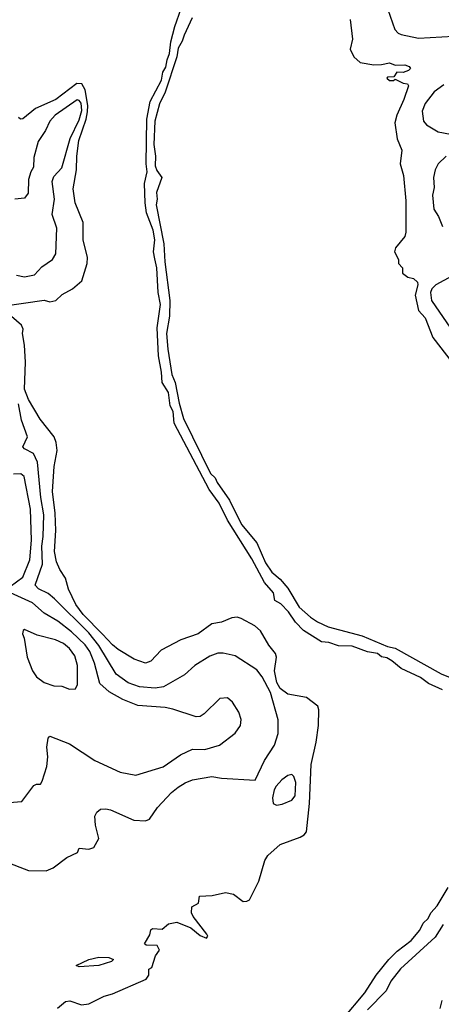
# Model space of a CAD drawing. Extents: x 1268547 to 1425625, y 515768 to 616754.
# Tile 466 of 507: x 1397960 to 1400121, y 583666 to 588715. Entities that reach past the tile are written whole.
import ezdxf

# ---------------------------------------------------------------- set-up
doc = ezdxf.new("R2010")
doc.units = 0

msp = doc.modelspace()

# ---------------------------------------------------------------- linework, layer by layer
at = {"layer": '0CON10XD'}
for points in [[(1399799.1, 588905), (1399882.2, 588665), (1399900, 588645), (1399915, 588638.2), (1400005, 588620), (1400242.9, 588632.9)], [(1400127.6, 585277.6), (1400055, 585311.1), (1400015, 585341.2), (1399915, 585387.5), (1399867.6, 585427.6), (1399842, 585442), (1399815, 585448.2), (1399794, 585464), (1399743, 585473), (1399665, 585501.4), (1399593.9, 585503.9), (1399545, 585520.6), (1399506.7, 585525), (1399415, 585583.2), (1399373, 585625), (1399338.3, 585678.3), (1399298.9, 585718.9), (1399266.9, 585736.9), (1399260.3, 585775), (1399215, 585827.9), (1399150.2, 585950.2), (1399025, 586148), (1398982.6, 586235), (1398931, 586305), (1398751.7, 586645), (1398747, 586705), (1398730.4, 586735), (1398722.3, 586802.3), (1398690, 586855), (1398687.1, 586907.1), (1398671, 586991), (1398664.3, 587135), (1398682, 587255), (1398670.3, 587315), (1398662.7, 587442.7), (1398652.1, 587487.9), (1398645.2, 587525), (1398652.9, 587585), (1398643.2, 587635), (1398609.3, 587725), (1398602.8, 587775), (1398600.2, 587875), (1398613.1, 587935), (1398608.8, 587975), (1398612.1, 588205), (1398628.1, 588295), (1398686, 588404), (1398694, 588445), (1398708.6, 588471.4), (1398715, 588508.9), (1398728.5, 588541.5), (1398735, 588601.4), (1398755, 588680.6), (1398788.1, 588771.9)], [(1398844.4, 588725), (1398802.2, 588635), (1398793.5, 588605), (1398771.9, 588568.1), (1398765.9, 588525), (1398705, 588343.5), (1398677.1, 588282.9), (1398652.8, 588195), (1398647.5, 588075), (1398656.7, 588015), (1398653.9, 587965), (1398662.1, 587942.1), (1398688.8, 587905), (1398661.3, 587828.7), (1398665.2, 587795), (1398659.4, 587765), (1398698.3, 587565), (1398703.3, 587473.3), (1398729.6, 587275), (1398727.3, 587195), (1398712.7, 587105), (1398718.4, 587025), (1398740.2, 586895), (1398757.3, 586855), (1398777.4, 586747.4), (1398800.1, 586670.1), (1398937.7, 586387.7), (1398962.2, 586365), (1398971.8, 586341.8), (1399035, 586250.7), (1399096, 586126), (1399175, 586031.4), (1399219.2, 585929.2), (1399252, 585882), (1399294.7, 585845), (1399335, 585799.1), (1399392.6, 585702.6), (1399450.7, 585650.7), (1399486.9, 585626.9), (1399541.7, 585601.7), (1399715, 585554.5), (1399845, 585501), (1399885, 585491.6), (1400120.6, 585360.6), (1400175, 585337.7)], [(1399654.3, 588715), (1399665.6, 588615), (1399654.2, 588564.2), (1399672.9, 588525), (1399705, 588495.8), (1399775, 588482.9), (1399815, 588484.4), (1399855, 588494.3), (1399885, 588481.2), (1399935, 588482.5), (1399956.7, 588475), (1399962.5, 588465), (1399952.5, 588455), (1399925, 588443.8), (1399893.6, 588446.4), (1399878.3, 588421.7), (1399845, 588420), (1399842.5, 588415), (1399855, 588402.5), (1399876.4, 588403.6), (1399885, 588410), (1399925, 588388.8), (1399947.5, 588385), (1399952.5, 588375), (1399929.2, 588305), (1399893.1, 588225), (1399883.1, 588185), (1399894.3, 588104.3), (1399918.1, 588045), (1399910.6, 587975), (1399927.5, 587915), (1399938.8, 587785), (1399939.2, 587625), (1399935, 587603.3), (1399886.7, 587545), (1399881.2, 587525), (1399902.5, 587485), (1399902.5, 587465), (1399921.7, 587441.7), (1399922.5, 587415), (1399950, 587395), (1399978.1, 587388.1), (1399998.3, 587368.3), (1400000.6, 587355), (1399988, 587302), (1400003.8, 587223.8), (1400037.9, 587185), (1400078.4, 587085), (1400176.3, 586956.4)], [(1397874, 587245), (1398085, 587276.9), (1398115, 587267.1), (1398145, 587273.9), (1398177.1, 587305), (1398230, 587335), (1398277.9, 587375), (1398306.2, 587465), (1398308.1, 587495), (1398285.3, 587585.3), (1398285.2, 587675), (1398243.8, 587775), (1398233.4, 587846.6), (1398250.6, 587945), (1398251.9, 588015), (1398262.9, 588095), (1398300.8, 588205), (1398307.9, 588242.2), (1398309.2, 588275), (1398295.5, 588355.5), (1398277.6, 588385), (1398253.1, 588386.9), (1398145, 588304.7), (1398040.7, 588259.3), (1397975, 588207.1), (1397964.1, 588204.1), (1397952.9, 588212.9)], [(1400135, 588380.7), (1400084.7, 588345), (1400038.8, 588285), (1400022.6, 588245), (1400030, 588195), (1400045, 588175.5), (1400105, 588139.4), (1400205, 588120.4)], [(1397943.9, 587403.9), (1397985, 587396.5), (1398035, 587407.1), (1398072.7, 587447.3), (1398127.5, 587485), (1398145, 587513.8), (1398150, 587645), (1398126.1, 587716.1), (1398137.8, 587795), (1398126.5, 587885), (1398135, 587910.8), (1398176.4, 587955), (1398218.7, 588105), (1398265, 588200.5), (1398278.4, 588248.4), (1398275, 588285.9), (1398265, 588300.7), (1398255, 588303.8), (1398141.6, 588225), (1398113.4, 588195), (1398092.7, 588147.3), (1398055, 588090), (1398032.3, 588007.7), (1398031.2, 587958.8), (1398016, 587935), (1398004.3, 587895), (1398002.9, 587825), (1397985, 587799.2), (1397935, 587794.4)], [(1400146.1, 588015), (1400105, 587975.6), (1400090, 587945), (1400080.8, 587905), (1400083.8, 587855), (1400076.1, 587815), (1400082.8, 587742.8), (1400106.7, 587705), (1400127.7, 587655)], [(1400175, 587400.1), (1400092.7, 587355), (1400073.4, 587335), (1400065.9, 587315), (1400071, 587275), (1400186.3, 587106.3)], [(1398153.3, 583645), (1398195, 583680), (1398217, 583683), (1398276.4, 583663.6), (1398315, 583668.8), (1398392.4, 583707.6), (1398435, 583718.6), (1398607.5, 583795), (1398622.5, 583815), (1398622.5, 583845), (1398637.5, 583855), (1398656.4, 583913.6), (1398676.1, 583943.9), (1398665, 583966.7), (1398608.3, 583968.3), (1398600, 583975), (1398627.7, 584022.3), (1398632, 584048), (1398640, 584055), (1398689.3, 584050.7), (1398722.3, 584077.7), (1398765, 584087.1), (1398837.8, 584057.8), (1398885, 584018.5), (1398917.5, 584005), (1398924.2, 584015), (1398919.5, 584025), (1398849.2, 584115), (1398841.2, 584135), (1398842.5, 584165), (1398876.1, 584183.9), (1398880.7, 584219.3), (1398946.1, 584223.9), (1399015, 584238.8), (1399055, 584230), (1399105, 584193.3), (1399125, 584193.8), (1399138.3, 584201.7), (1399185, 584297.8), (1399216.5, 584403.5), (1399232, 584428), (1399295, 584484.2), (1399398.1, 584521.9), (1399418.9, 584535), (1399429.5, 584550.5), (1399445.9, 584695), (1399454.3, 584895.7), (1399480.3, 585009.7), (1399491.9, 585095), (1399493.2, 585175), (1399487.4, 585195), (1399429.4, 585239.4), (1399335, 585256.1), (1399294.9, 585285), (1399277.7, 585315), (1399266, 585375), (1399276.2, 585445), (1399271.9, 585465), (1399236.8, 585506.8), (1399195, 585580.8), (1399165, 585606.1), (1399095, 585644.6), (1399075, 585650.3), (1399047.4, 585647.4), (1398995, 585625.9), (1398945, 585615.8), (1398875.5, 585565), (1398785, 585535.3), (1398685, 585480.8), (1398632, 585425), (1398605, 585415.6), (1398546.2, 585435), (1398465, 585484.7), (1398435, 585508.2), (1398384.2, 585564.2), (1398284.8, 585665), (1398247.9, 585715), (1398209.7, 585795), (1398195, 585850), (1398164.7, 585894.7), (1398149.1, 585935), (1398137.5, 585987.5), (1398145.2, 586095), (1398141.8, 586185), (1398127.5, 586295), (1398136.1, 586423.9), (1398151.2, 586505), (1398147.2, 586547.2), (1398136.9, 586575), (1398065, 586665.4), (1398005, 586767.3), (1397985, 586820), (1397988.7, 586958.7), (1397984.7, 587045), (1397974.7, 587105.3), (1397977.1, 587127.1), (1397968.5, 587148.5), (1397880.8, 587225)], [(1397885, 584397.8), (1398005, 584351.4), (1398095, 584350), (1398131.2, 584365), (1398201.3, 584418.7), (1398255.8, 584444.2), (1398265, 584466), (1398315, 584461.4), (1398339.7, 584470.3), (1398365.8, 584515), (1398347.5, 584585), (1398345, 584630), (1398355, 584650), (1398374.3, 584665.7), (1398401.2, 584668.8), (1398425, 584662.9), (1398545, 584610), (1398605, 584607.1), (1398624.4, 584615.6), (1398665.6, 584675), (1398737.9, 584752.1), (1398771.7, 584778.3), (1398808, 584802), (1398845, 584816), (1398945, 584834.6), (1398995, 584825.4), (1399166.7, 584815), (1399214.3, 584915), (1399265.6, 584995), (1399284.4, 585055), (1399284.6, 585125), (1399245.2, 585265), (1399203.3, 585345), (1399175, 585381.2), (1399065, 585451.9), (1399003.4, 585466.6), (1398975, 585465.6), (1398935, 585451.5), (1398857, 585403), (1398805, 585355.6), (1398696.9, 585293.1), (1398655, 585286.2), (1398573.3, 585293.3), (1398515, 585314.3), (1398455, 585359.3), (1398365.6, 585505.6), (1398315, 585569.8), (1398137.4, 585745), (1398105, 585772.5), (1398056, 585796), (1398038.9, 585815), (1398077, 585923), (1398072.7, 586015), (1398080.8, 586065), (1398083.9, 586175), (1398068.4, 586265), (1398051.7, 586445), (1398030.3, 586490.3), (1397983.9, 586513.9), (1397975.4, 586525), (1398000.4, 586575), (1397968.9, 586661.1), (1397953.1, 586745)], [(1397911.1, 585808.9), (1397975, 585856.1), (1398011.3, 585945), (1398021, 586045), (1398014.4, 586205), (1397982.5, 586372.5), (1397965.2, 586385.2), (1397927.3, 586385)], [(1397905, 584700), (1397970, 584705), (1398033, 584787), (1398045, 584794.2), (1398065.7, 584794.3), (1398075, 584810), (1398098.5, 584885), (1398104.5, 584935), (1398098, 584985), (1398105, 585030), (1398115, 585040), (1398215, 585001.5), (1398345, 584916.5), (1398475, 584855.6), (1398555, 584840.6), (1398695, 584883.8), (1398784.8, 584945.2), (1398845, 584974.5), (1398908.1, 584971.9), (1398983.8, 584995), (1399065, 585055.8), (1399091.9, 585095), (1399095.5, 585125.5), (1399083.4, 585163.4), (1399050, 585215), (1399025, 585237.1), (1398985, 585234), (1398905.4, 585154.6), (1398885, 585141.4), (1398865, 585139.2), (1398745, 585179.1), (1398705, 585187.5), (1398565, 585198.6), (1398487.8, 585227.8), (1398417.7, 585267.7), (1398371.4, 585311.4), (1398343.6, 585415), (1398319.6, 585475), (1398295, 585509.8), (1398225.5, 585575.5), (1398155, 585630.7), (1398085, 585671.2), (1398025.1, 585725.1), (1397911.9, 585775)], [(1398215, 585281.4), (1398245, 585283.3), (1398256.5, 585305), (1398256.7, 585403.3), (1398241.7, 585451.7), (1398215, 585490.4), (1398185, 585515.3), (1398142.5, 585535), (1398048.7, 585558.7), (1397985, 585587.5), (1397976.7, 585583.3), (1397974.2, 585565), (1397982.7, 585542.7), (1397997.9, 585445), (1398024.5, 585375), (1398045.6, 585345), (1398085, 585315.5), (1398135, 585299.1), (1398176.4, 585296.4), (1398215, 585281.4)], [(1399275.9, 584685.9), (1399305, 584691.4), (1399355, 584711.9), (1399371.8, 584735), (1399375, 584802.5), (1399365, 584833.3), (1399355, 584843.8), (1399335, 584838.8), (1399303.2, 584816.8), (1399273.8, 584785), (1399264.2, 584765.8), (1399256.1, 584723.9), (1399260, 584695), (1399275.9, 584685.9)], [(1399615, 583587.3), (1399728.8, 583725), (1399786.5, 583815), (1399851.5, 583895), (1399895, 583938), (1399967.3, 583992.7), (1400011.7, 584045), (1400028.3, 584081.7), (1400053, 584105), (1400067.3, 584135), (1400100.3, 584169.7), (1400156.1, 584263.9)], [(1400130.2, 584075), (1400089.8, 584010.2), (1399912.1, 583847.9), (1399862.9, 583785), (1399838.3, 583735), (1399742.2, 583637.8)], [(1398265, 583857.5), (1398250, 583865), (1398314.5, 583895.5), (1398365, 583907.1), (1398415.9, 583905.9), (1398440, 583895), (1398430, 583885), (1398365, 583864), (1398265, 583857.5)], [(1400123.5, 583685), (1400114.2, 583644.2)]]:
    msp.add_lwpolyline(points, dxfattribs=at)

doc.saveas('drawing.dxf')
